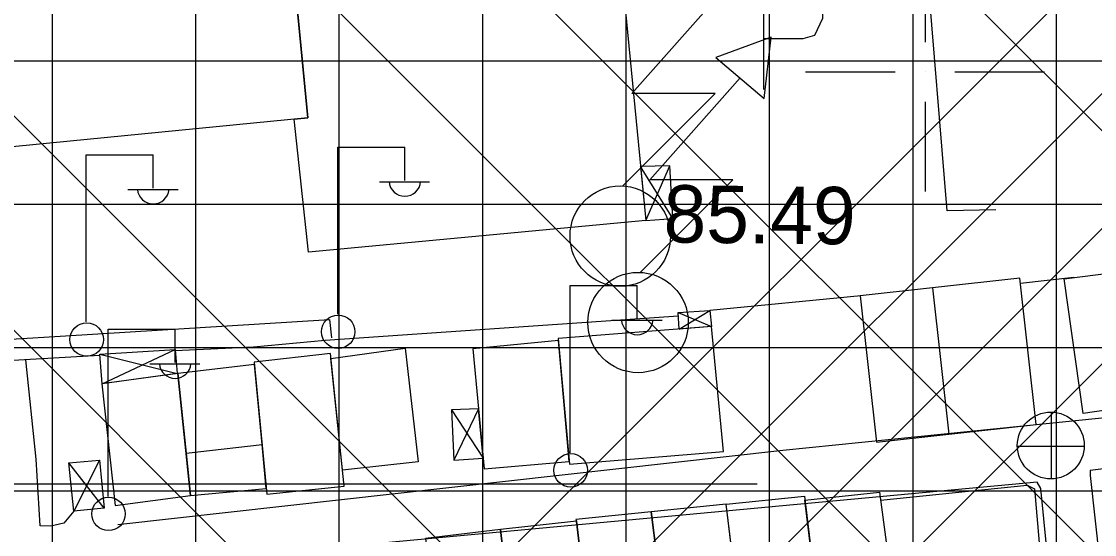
# Model space of a CAD drawing. Extents: x 417995 to 421451, y 4454518 to 4458015.
# Drawn here: x 420405.5 to 420517.7, y 4456951.6 to 4457005.3 of the extents above; entities that cross this region are included whole.
import ezdxf

# ---------------------------------------------------------------- set-up
doc = ezdxf.new("R2010")
doc.units = 0
for name, color, linetype in [('B_Imalat', 7, 'Continuous'), ('B_Mesken', 7, 'Continuous'), ('B_Sundurma', 7, 'Continuous'), ('B_Teras', 7, 'Continuous'), ('P_Grid', 7, 'Continuous'), ('S_Elektrik_Diregi', 7, 'Continuous'), ('S_Otopark', 7, 'Continuous'), ('S_Rogar_Kapagi', 7, 'Continuous'), ('S_Trafo_acik_tip', 7, 'Continuous'), ('Sinir_Cit_bir_taraf', 7, 'Continuous'), ('Sinir_Duvar_tek_tarafa_ait', 7, 'Continuous'), ('SN_TR_SIVILASMA', 7, 'Continuous'), ('SN_TR_TASKIN', 7, 'Continuous'), ('TR_KONUTDISIKCA', 7, 'Continuous'), ('TRFAT_TİCARET', 7, 'Continuous'), ('Y_Kot_Noktasi', 7, 'Continuous'), ('Yol_Kaldirim_kenari_bordurtasi', 7, 'Continuous'), ('Yol_Sose', 7, 'Continuous')]:
    doc.layers.add(name, color=color, linetype=linetype)

msp = doc.modelspace()

# ---------------------------------------------------------------- linework, layer by layer
at = {"layer": 'B_Imalat'}
for points in [[(420398.56, 4457035.09), (420424.97, 4457037.56), (420425.92, 4457027.36), (420432.27, 4457028.09), (420435.43, 4456995.21), (420402.74, 4456991.99)], [(420467.86, 4457014.6), (420470.78, 4456984.47), (420435.5, 4456981.14), (420433.99, 4456995.07), (420435.43, 4456995.21), (420433.86, 4457011.46)]]:
    msp.add_lwpolyline(points, close=True, dxfattribs=at)
at = {"layer": 'B_Mesken'}
for points in [[(420514.53, 4456978.35), (420523, 4456979.43), (420524.86, 4456965.47), (420516.53, 4456964.25)], [(420511.62, 4456963.11), (420509.91, 4456978.43), (420500.76, 4456977.41), (420493.21, 4456976.57), (420494.92, 4456961.25), (420502.47, 4456962.09)], [(420461.63, 4456972.11), (420462.79, 4456958.94), (420478.9, 4456960.28), (420477.67, 4456973.35)], [(420461.65, 4456971.91), (420452.71, 4456971.03), (420453.87, 4456958.46), (420462.76, 4456959.24)], [(420429.83, 4456969.64), (420431.15, 4456955.8), (420439.25, 4456956.64), (420437.8, 4456970.53)], [(420437.85, 4456970.02), (420445.62, 4456971.11), (420446.96, 4456959.21), (420439.07, 4456958.31)], [(420423.16, 4456955.67), (420431.09, 4456956.42), (420430.65, 4456961.02), (420429.86, 4456969.39), (420421.83, 4456968.44), (420422.7, 4456960.09)], [(420413.88, 4456967.35), (420415.3, 4456954.64), (420423.16, 4456955.67), (420421.83, 4456968.44)], [(420479.18, 4456954.78), (420487.38, 4456955.61), (420489.1, 4456941.46), (420480.9, 4456940.65)], [(420487.43, 4456955.19), (420495.22, 4456956.04), (420496.91, 4456943.48), (420488.95, 4456942.67)], [(420479.18, 4456954.78), (420471.33, 4456953.98), (420473.13, 4456939.93), (420480.88, 4456940.8)], [(420465.17, 4456939.12), (420465.22, 4456938.55), (420473.26, 4456939.39), (420473.13, 4456939.93), (420471.33, 4456953.98), (420463.48, 4456953.17), (420463.55, 4456953)], [(420463.55, 4456953), (420455.6, 4456952.1), (420457.17, 4456938.26), (420465.17, 4456939.12)], [(420455.6, 4456952.1), (420447.76, 4456951.18), (420449.33, 4456937.35), (420457.17, 4456938.26)]]:
    msp.add_lwpolyline(points, close=True, dxfattribs=at)
at = {"layer": 'B_Sundurma'}
for p, q in [((420473.62, 4456984.66), (420470.23, 4456990.11)), ((420470.78, 4456984.47), (420473.3, 4456990.18)), ((420474.16, 4456974.81), (420477.67, 4456973.35)), ((420474.28, 4456973.09), (420477.49, 4456975.05)), ((420413.67, 4456970.47), (420421.78, 4456968.43)), ((420413.92, 4456967.36), (420421.55, 4456970.94)), ((420450.45, 4456964.63), (420453.77, 4456959.58)), ((420453.29, 4456964.74), (420450.69, 4456959.38)), ((420414.14, 4456954.35), (420410.45, 4456959.1)), ((420413.65, 4456959.37), (420410.97, 4456954.03))]:
    msp.add_line(p, q, dxfattribs=at)
for points in [[(420470.78, 4456984.47), (420473.62, 4456984.66), (420473.3, 4456990.18), (420470.23, 4456990.11)], [(420474.28, 4456973.09), (420474.16, 4456974.81), (420477.49, 4456975.05), (420477.67, 4456973.35)], [(420413.92, 4456967.36), (420413.67, 4456970.47), (420421.55, 4456970.94), (420421.78, 4456968.43)], [(420453.29, 4456964.74), (420450.45, 4456964.63), (420450.69, 4456959.38), (420453.77, 4456959.58)], [(420413.65, 4456959.37), (420414.14, 4456954.35), (420410.97, 4456954.03), (420410.45, 4456959.1)]]:
    msp.add_lwpolyline(points, close=True, dxfattribs=at)
at = {"layer": 'B_Teras'}
for points in [[(420500.76, 4456977.41), (420502.47, 4456962.09), (420511.62, 4456963.11), (420509.91, 4456978.43)], [(420429.86, 4456969.39), (420421.83, 4456968.44), (420422.7, 4456960.09), (420430.65, 4456961.02)]]:
    msp.add_lwpolyline(points, close=True, dxfattribs=at)
at = {"layer": 'P_Grid'}
for p, q in [((420500, 4457012.5), (420500, 4457003.12)), ((420487.5, 4457000), (420496.88, 4457000)), ((420500, 4457000), (420500, 4457000)), ((420503.12, 4457000), (420512.5, 4457000)), ((420500, 4456996.88), (420500, 4456987.5))]:
    msp.add_line(p, q, dxfattribs=at)
at = {"layer": 'S_Elektrik_Diregi'}
for p, q in [((420438.58, 4456974.64), (420438.58, 4456992.14)), ((420438.58, 4456992.14), (420445.58, 4456992.14)), ((420445.58, 4456988.64), (420445.58, 4456992.14)), ((420412.27, 4456973.84), (420412.27, 4456991.34)), ((420412.27, 4456991.34), (420419.27, 4456991.34)), ((420419.27, 4456987.84), (420419.27, 4456991.34)), ((420442.92, 4456988.5), (420448.17, 4456988.5)), ((420416.61, 4456987.7), (420421.86, 4456987.7)), ((420462.89, 4456960.15), (420462.89, 4456977.65)), ((420462.89, 4456977.65), (420469.89, 4456977.65)), ((420469.89, 4456974.15), (420469.89, 4456977.65)), ((420467.23, 4456974.01), (420472.48, 4456974.01)), ((420414.56, 4456955.58), (420414.56, 4456973.08)), ((420414.56, 4456973.08), (420421.56, 4456973.08)), ((420421.56, 4456969.58), (420421.56, 4456973.08)), ((420418.9, 4456969.44), (420424.15, 4456969.44))]:
    msp.add_line(p, q, dxfattribs=at)
for centre in [(420412.31, 4456972), (420438.61, 4456972.81), (420462.93, 4456958.31), (420414.59, 4456953.75)]:
    msp.add_circle(centre, 1.75, dxfattribs=at)
for centre in [(420445.58, 4456988.66), (420419.27, 4456987.85), (420469.89, 4456974.16), (420421.56, 4456969.59)]:
    msp.add_arc(centre, 1.66, 184.8384, 355.1464, dxfattribs=at)
at = {"layer": 'S_Otopark'}
for points in [[(420483.12, 4456998.15), (420483.12, 4457008.65)], [(420487.21, 4457008.65), (420488.44, 4457008.23), (420489.28, 4457006.52), (420489.28, 4457005.61), (420488.44, 4457003.82), (420487.21, 4457003.47)], [(420487.21, 4457003.47), (420483.12, 4457003.47)]]:
    msp.add_lwpolyline(points, dxfattribs=at)
at = {"layer": 'S_Rogar_Kapagi'}
for p, q in [((420513.2, 4456957.38), (420513.2, 4456964.38)), ((420509.63, 4456960.85), (420516.63, 4456960.85))]:
    msp.add_line(p, q, dxfattribs=at)
msp.add_circle((420513.14, 4456960.91), 3.5, dxfattribs=at)
at = {"layer": 'S_Trafo_acik_tip'}
for points in [[(420468.37, 4456988.08), (420478.03, 4456997.74), (420469.32, 4456997.74), (420478.77, 4457008.42)], [(420470.24, 4456979.04), (420479.9, 4456988.7), (420471.19, 4456988.7), (420480.64, 4456999.37)]]:
    msp.add_lwpolyline(points, dxfattribs=at)
msp.add_lwpolyline([(420483.16, 4456997.24), (420483.89, 4457003.64), (420478.12, 4457001.51)], close=True, dxfattribs=at)
for centre in [(420468.11, 4456982.82), (420469.98, 4456973.78)]:
    msp.add_circle(centre, 5.25, dxfattribs=at)
at = {"layer": 'Sinir_Cit_bir_taraf'}
msp.add_lwpolyline([(420410.97, 4456954.04), (420409.92, 4456952.79), (420408.57, 4456952.48), (420407.45, 4456952.49), (420407.01, 4456959.48), (420405.96, 4456969.89)], dxfattribs=at)
at = {"layer": 'Sinir_Duvar_tek_tarafa_ait'}
for points in [[(420507.4, 4456985.56), (420502.31, 4456985.48), (420500.17, 4457011.32), (420534.41, 4457014.94)], [(420515.54, 4456978.48), (420509.98, 4456977.86)], [(420493.28, 4456976.58), (420477.49, 4456975.05)], [(420474.19, 4456974.43), (420437.26, 4456971.89)], [(420437.26, 4456971.89), (420429.77, 4456971.19)], [(420413.68, 4456970.33), (420368.19, 4456967.72)], [(420429.77, 4456971.19), (420421.56, 4456970.81)], [(420495.33, 4456955.18), (420510.66, 4456956.76), (420511.44, 4456956.37), (420512.66, 4456942.25)]]:
    msp.add_lwpolyline(points, dxfattribs=at)
at = {"layer": 'SN_TR_SIVILASMA'}
for p, q in [((421279.27, 4456233.06), (420024.37, 4457487.97)), ((421278.81, 4456188.63), (420012.21, 4457455.23)), ((421278.58, 4456166.41), (420006.13, 4457438.86)), ((421278.12, 4456121.97), (419993.97, 4457406.12)), ((421277.88, 4456099.75), (419987.89, 4457389.75))]:
    msp.add_line(p, q, dxfattribs=at)
at = {"layer": 'SN_TR_TASKIN'}
msp.add_line((420382.43, 4456956.9), (420482.43, 4456956.9), dxfattribs=at)
at = {"layer": 'TR_KONUTDISIKCA'}
for p, q in [((420401.36, 4456894.75), (420561.68, 4457055.07)), ((420411.7, 4456890.95), (420569.46, 4457048.71)), ((420422.67, 4456887.77), (420577.25, 4457042.36)), ((420435.52, 4456886.48), (420583.8, 4457034.77))]:
    msp.add_line(p, q, dxfattribs=at)
at = {"layer": 'TRFAT_TİCARET'}
for p, q in [((420438.73, 4456879.14), (420438.73, 4457346.46)), ((420408.73, 4456888.82), (420408.73, 4457091.75)), ((420423.73, 4456883.65), (420423.73, 4457091.75)), ((420513.73, 4456884.21), (420513.73, 4457050.75)), ((420498.73, 4456875.71), (420498.73, 4457048.94)), ((420483.73, 4456867.2), (420483.73, 4457047.13)), ((420468.73, 4456870.13), (420468.73, 4457045.32)), ((420453.73, 4456874.64), (420453.73, 4457043.51)), ((420369.77, 4457001.17), (420544.86, 4457001.17)), ((420368.78, 4456986.17), (420546.1, 4456986.17)), ((420367.8, 4456971.17), (420547.34, 4456971.17)), ((420366.81, 4456956.17), (420548.58, 4456956.17))]:
    msp.add_line(p, q, dxfattribs=at)
at = {"layer": 'Yol_Kaldirim_kenari_bordurtasi'}
msp.add_lwpolyline([(420371.61, 4456983.17), (420373.31, 4456983.23), (420374.53, 4456970.21), (420409.54, 4456972.36), (420437.69, 4456974.08), (420437.91, 4456972.18)], dxfattribs=at)
at = {"layer": 'Yol_Sose'}
for points in [[(420415.58, 4456952.65), (420485.11, 4456960.41), (420512.66, 4456963.22), (420535.89, 4456965.59), (420559.06, 4456967.52), (420595.94, 4456970.12), (420611.85, 4456971.42), (420613.66, 4456972), (420613.66, 4456972.44), (420604.29, 4456994.02), (420602.3, 4456996.66), (420592.5, 4457003.87), (420588.44, 4457006.82), (420580.02, 4457015.49)], [(420517.26, 4456957.77), (420520.63, 4456927.07), (420551.3, 4456930.73), (420585.66, 4456932.82), (420597.81, 4456933.78), (420604.62, 4456934.5), (420611.18, 4456937.14), (420623.86, 4456945.24), (420623.95, 4456946.06), (420622, 4456954.64), (420617.84, 4456965.98), (420617.38, 4456966.48), (420617, 4456966.76), (420616.51, 4456966.84), (420616.26, 4456966.85), (420615.91, 4456966.8), (420594.71, 4456965.13), (420553.36, 4456961.65), (420524.11, 4456959.17), (420517.27, 4456958.29), (420517.26, 4456957.77)], [(420421.74, 4456917.99), (420476.72, 4456923.07), (420514.89, 4456928.17), (420512.09, 4456956.4), (420511.72, 4456957.06), (420425.91, 4456949.09), (420415.74, 4456947.89)]]:
    msp.add_lwpolyline(points, dxfattribs=at)

# ---------------------------------------------------------------- texts
at = {"layer": 'Y_Kot_Noktasi'}
msp.add_text('85.49', height=6, rotation=359.3592, dxfattribs=at).set_placement((420472.62, 4456982.17))

doc.saveas('drawing.dxf')
